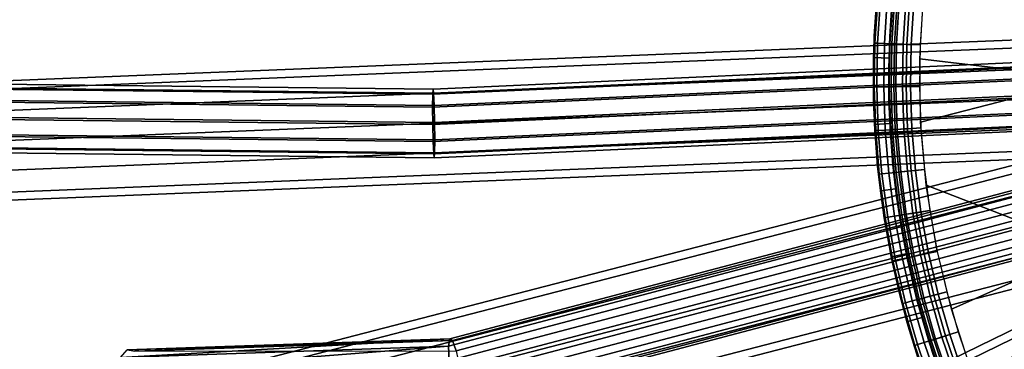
# Model space of a CAD drawing. Extents: x -43.1 to 43.1, y -41.3 to 41.3.
# Tile 353 of 656: x -7.9 to -3.4, y -1.2 to 0.3. Entities that reach past the tile are written whole.
import ezdxf

# ---------------------------------------------------------------- set-up
doc = ezdxf.new("R2010")
doc.units = 0
for name, color, linetype in [('CABLE.1', 18, 'CONTINUOUS'), ('CEILING_SUPPORT', 254, 'CONTINUOUS'), ('METAL_BASE', 254, 'CONTINUOUS')]:
    doc.layers.add(name, color=color, linetype=linetype)

msp = doc.modelspace()

# ---------------------------------------------------------------- linework, layer by layer
at = {"layer": 'CABLE.1'}
for points in [[(-3.3788, 0.0498, 37.1074), (-3.3745, -0.0086, 37.1625), (-6.0255, -0.1284, 37.1444), (-6.0251, -0.0699, 37.0892)], [(-3.3816, 0.0727, 37.0303), (-3.3788, 0.0498, 37.1074), (-6.0251, -0.0699, 37.0892), (-6.0235, -0.0467, 37.0122)], [(-3.3821, 0.0542, 36.9521), (-3.3816, 0.0727, 37.0303), (-6.0235, -0.0467, 37.0122), (-6.0212, -0.0652, 36.934)], [(-3.3802, -0.001, 36.8936), (-3.3821, 0.0542, 36.9521), (-6.0212, -0.0652, 36.934), (-6.0187, -0.1203, 36.8755)], [(-6.0235, -0.0467, 37.0122), (-6.0251, -0.0699, 37.0892), (-10.3615, -0.0209, 36.8948), (-10.353, 0.0022, 36.8181)], [(-6.0212, -0.0652, 36.934), (-6.0235, -0.0467, 37.0122), (-10.353, 0.0022, 36.8181), (-10.345, -0.0162, 36.7402)], [(-6.0251, -0.0699, 37.0892), (-6.0255, -0.1284, 37.1444), (-10.3681, -0.0794, 36.9497), (-10.3615, -0.0209, 36.8948)], [(-6.0187, -0.1203, 36.8755), (-6.0212, -0.0652, 36.934), (-10.345, -0.0162, 36.7402), (-10.3395, -0.0713, 36.6818)], [(-3.3745, -0.0086, 37.1625), (-3.3698, -0.0867, 37.1811), (-6.0247, -0.2067, 37.1629), (-6.0255, -0.1284, 37.1444)], [(-3.3763, -0.0779, 36.8705), (-3.3802, -0.001, 36.8936), (-6.0187, -0.1203, 36.8755), (-6.0168, -0.1973, 36.8525)], [(-6.0255, -0.1284, 37.1444), (-6.0247, -0.2067, 37.1629), (-10.3711, -0.1577, 36.9679), (-10.3681, -0.0794, 36.9497)], [(-6.0168, -0.1973, 36.8525), (-6.0187, -0.1203, 36.8755), (-10.3395, -0.0713, 36.6818), (-10.3381, -0.1483, 36.6586)], [(-3.3698, -0.0867, 37.1811), (-3.3659, -0.1636, 37.158), (-6.0228, -0.2837, 37.1399), (-6.0247, -0.2067, 37.1629)], [(-3.3716, -0.156, 36.8891), (-3.3763, -0.0779, 36.8705), (-6.0168, -0.1973, 36.8525), (-6.016, -0.2756, 36.871)], [(-6.0247, -0.2067, 37.1629), (-6.0228, -0.2837, 37.1399), (-10.3696, -0.2347, 36.9448), (-10.3711, -0.1577, 36.9679)], [(-6.016, -0.2756, 36.871), (-6.0168, -0.1973, 36.8525), (-10.3381, -0.1483, 36.6586), (-10.3411, -0.2266, 36.6769)], [(-3.3659, -0.1636, 37.158), (-3.3639, -0.2187, 37.0995), (-6.0203, -0.3388, 37.0814), (-6.0228, -0.2837, 37.1399)], [(-3.3672, -0.2143, 36.9443), (-3.3716, -0.156, 36.8891), (-6.016, -0.2756, 36.871), (-6.0164, -0.3341, 36.9262)], [(-3.3639, -0.2187, 37.0995), (-3.3644, -0.2373, 37.0213), (-6.018, -0.3573, 37.0032), (-6.0203, -0.3388, 37.0814)], [(-3.3644, -0.2373, 37.0213), (-3.3672, -0.2143, 36.9443), (-6.0164, -0.3341, 36.9262), (-6.018, -0.3573, 37.0032)], [(-6.0228, -0.2837, 37.1399), (-6.0203, -0.3388, 37.0814), (-10.3642, -0.2898, 36.8864), (-10.3696, -0.2347, 36.9448)], [(-6.0164, -0.3341, 36.9262), (-6.016, -0.2756, 36.871), (-10.3411, -0.2266, 36.6769), (-10.3477, -0.2851, 36.7318)], [(-6.0203, -0.3388, 37.0814), (-6.018, -0.3573, 37.0032), (-10.3562, -0.3082, 36.8084), (-10.3642, -0.2898, 36.8864)], [(-6.018, -0.3573, 37.0032), (-6.0164, -0.3341, 36.9262), (-10.3477, -0.2851, 36.7318), (-10.3562, -0.3082, 36.8084)], [(-3.3998, -0.503, 45.2673), (-3.3902, -0.5324, 45.3415), (-5.9534, -1.2083, 45.3233), (-5.9477, -1.1749, 45.2492)], [(-3.3902, -0.5324, 45.3415), (-3.3723, -0.5938, 45.3904), (-5.9506, -1.2736, 45.3721), (-5.9534, -1.2083, 45.3233)], [(-3.3985, -0.5134, 45.1876), (-3.3998, -0.503, 45.2673), (-5.9477, -1.1749, 45.2492), (-5.9352, -1.1824, 45.1695)], [(-3.3868, -0.5608, 45.1237), (-3.3985, -0.5134, 45.1876), (-5.9352, -1.1824, 45.1695), (-5.9192, -1.2287, 45.1057)], [(-3.3676, -0.6325, 45.0928), (-3.3868, -0.5608, 45.1237), (-5.9192, -1.2287, 45.1057), (-5.9039, -1.3015, 45.0749)], [(-3.3723, -0.5938, 45.3904), (-3.3509, -0.6706, 45.4008), (-5.9402, -1.3533, 45.3825), (-5.9506, -1.2736, 45.3721)], [(-3.3463, -0.7094, 45.1032), (-3.3676, -0.6325, 45.0928), (-5.9039, -1.3015, 45.0749), (-5.8936, -1.3812, 45.0852)], [(-3.3509, -0.6706, 45.4008), (-3.3318, -0.7423, 45.3699), (-5.925, -1.426, 45.3516), (-5.9402, -1.3533, 45.3825)], [(-3.3284, -0.7707, 45.152), (-3.3463, -0.7094, 45.1032), (-5.8936, -1.3812, 45.0852), (-5.8908, -1.4465, 45.134)], [(-3.3318, -0.7423, 45.3699), (-3.3201, -0.7897, 45.306), (-5.909, -1.4724, 45.2878), (-5.925, -1.426, 45.3516)], [(-3.3201, -0.7897, 45.306), (-3.3188, -0.8001, 45.2263), (-5.8964, -1.4798, 45.2082), (-5.909, -1.4724, 45.2878)], [(-3.3188, -0.8001, 45.2263), (-3.3284, -0.7707, 45.152), (-5.8908, -1.4465, 45.134), (-5.8964, -1.4798, 45.2082)], [(-5.9477, -1.1749, 45.2492), (-5.9534, -1.2083, 45.3233), (-7.4354, -1.2595, 44.9102)], [(-7.4354, -1.2595, 44.9102), (-7.4064, -1.2245, 44.843), (-5.9477, -1.1749, 45.2492)], [(-5.9352, -1.1824, 45.1695), (-5.9477, -1.1749, 45.2492), (-7.4064, -1.2245, 44.843)], [(-7.4064, -1.2245, 44.843), (-7.3716, -1.2302, 44.7695), (-5.9352, -1.1824, 45.1695)], [(-5.9192, -1.2287, 45.1057), (-5.9352, -1.1824, 45.1695), (-7.3716, -1.2302, 44.7695)], [(-3.2312, -1.1707, 9.2673), (-3.216, -1.1976, 9.3415), (-5.593, -2.371, 9.3233), (-5.5941, -2.3371, 9.2492)], [(-3.2279, -1.1807, 9.1876), (-3.2312, -1.1707, 9.2673), (-5.5941, -2.3371, 9.2492), (-5.5803, -2.342, 9.1695)], [(-3.216, -1.1976, 9.3415), (-3.1862, -1.2542, 9.3904), (-5.5773, -2.4344, 9.3721), (-5.593, -2.371, 9.3233)], [(-3.207, -1.2248, 9.1237), (-3.2279, -1.1807, 9.1876), (-5.5803, -2.342, 9.1695), (-5.5554, -2.3842, 9.1057)], [(-5.9534, -1.2083, 45.3233), (-5.9506, -1.2736, 45.3721), (-7.4508, -1.3259, 44.9532)], [(-7.4508, -1.3259, 44.9532), (-7.4354, -1.2595, 44.9102), (-5.9534, -1.2083, 45.3233)]]:
    msp.add_3dface(points, dxfattribs=at)
at = {"layer": 'CEILING_SUPPORT'}
for points in [[(-3.8067, 0.3758, 101.9285), (-3.0602, 0.7651, 101.9285), (-3.0602, 0, 101.9285), (-3.8242, 0.0903, 101.9285)], [(-3.0602, 0, 101.859), (-3.8242, 0.0903, 101.859), (-3.8067, 0.3758, 101.859), (-3.0602, 0.7651, 101.859)], [(-3.9632, 0.0935, 103.7716), (-4.0328, 0.0952, 103.7716), (-4.0144, 0.3963, 103.7716), (-3.9452, 0.3895, 103.7716)], [(-4.0179, 0.3587, 103.7716), (-4.0179, 0.3587, 102.0676), (-4.0307, 0.1612, 102.0676), (-4.0307, 0.1612, 103.7716)], [(-4.0293, 0.1934, 102.0676), (-4.0195, 0.3404, 102.0676), (-4.0139, 0.3584, 102.0269), (-4.0267, 0.161, 102.0269)], [(-4.0139, 0.3584, 102.0269), (-4.0021, 0.3573, 101.9878), (-4.0148, 0.1605, 101.9878), (-4.0267, 0.161, 102.0269)], [(-4.0021, 0.3573, 101.9878), (-3.9707, 0.3545, 101.9353), (-3.9834, 0.1593, 101.9353), (-4.0148, 0.1605, 101.9878)], [(-3.9707, 0.3545, 101.9353), (-3.9256, 0.3505, 101.8941), (-3.938, 0.1575, 101.8941), (-3.9834, 0.1593, 101.9353)], [(-3.9486, 0.3526, 103.7716), (-3.9486, 0.3526, 102.0676), (-3.9612, 0.1584, 102.0676), (-3.9612, 0.1584, 103.7716)], [(-3.9598, 0.19, 102.0676), (-3.9502, 0.3345, 102.0676), (-3.946, 0.3523, 102.0405), (-3.9585, 0.1583, 102.0405)], [(-3.946, 0.3523, 102.0405), (-3.9381, 0.3516, 102.0144), (-3.9506, 0.158, 102.0144), (-3.9585, 0.1583, 102.0405)], [(-3.9381, 0.3516, 102.0144), (-3.9172, 0.3497, 101.9794), (-3.9296, 0.1571, 101.9794), (-3.9506, 0.158, 102.0144)], [(-3.9256, 0.3505, 101.8941), (-3.8704, 0.3456, 101.868), (-3.8827, 0.1552, 101.868), (-3.938, 0.1575, 101.8941)], [(-3.9172, 0.3497, 101.9794), (-3.8871, 0.3471, 101.952), (-3.8994, 0.1559, 101.952), (-3.9296, 0.1571, 101.9794)], [(-3.8871, 0.3471, 101.952), (-3.8503, 0.3438, 101.9345), (-3.8625, 0.1544, 101.9345), (-3.8994, 0.1559, 101.952)], [(-3.8704, 0.3456, 101.868), (-3.8101, 0.3402, 101.859), (-3.8222, 0.1528, 101.859), (-3.8827, 0.1552, 101.868)], [(-3.8503, 0.3438, 101.9345), (-3.8101, 0.3402, 101.9285), (-3.8222, 0.1528, 101.9285), (-3.8625, 0.1544, 101.9345)], [(-4.0336, 0.0461, 102.0676), (-4.0293, 0.1934, 102.0676), (-4.0267, 0.161, 102.0269), (-4.0297, -0.0368, 102.0269)], [(-3.9641, 0.0453, 102.0676), (-3.9598, 0.19, 102.0676), (-3.9585, 0.1583, 102.0405), (-3.9615, -0.0362, 102.0405)], [(-4.0307, 0.1612, 103.7716), (-4.0307, 0.1612, 102.0676), (-4.0337, -0.0368, 102.0676), (-4.0337, -0.0368, 103.7716)], [(-4.0267, 0.161, 102.0269), (-4.0148, 0.1605, 101.9878), (-4.0179, -0.0367, 101.9878), (-4.0297, -0.0368, 102.0269)], [(-4.0148, 0.1605, 101.9878), (-3.9834, 0.1593, 101.9353), (-3.9864, -0.0364, 101.9353), (-4.0179, -0.0367, 101.9878)], [(-3.9834, 0.1593, 101.9353), (-3.938, 0.1575, 101.8941), (-3.941, -0.036, 101.8941), (-3.9864, -0.0364, 101.9353)], [(-3.9612, 0.1584, 103.7716), (-3.9612, 0.1584, 102.0676), (-3.9642, -0.0362, 102.0676), (-3.9642, -0.0362, 103.7716)], [(-3.9585, 0.1583, 102.0405), (-3.9506, 0.158, 102.0144), (-3.9536, -0.0361, 102.0144), (-3.9615, -0.0362, 102.0405)], [(-3.9506, 0.158, 102.0144), (-3.9296, 0.1571, 101.9794), (-3.9326, -0.0359, 101.9794), (-3.9536, -0.0361, 102.0144)], [(-3.938, 0.1575, 101.8941), (-3.8827, 0.1552, 101.868), (-3.8857, -0.0355, 101.868), (-3.941, -0.036, 101.8941)], [(-3.9296, 0.1571, 101.9794), (-3.8994, 0.1559, 101.952), (-3.9024, -0.0356, 101.952), (-3.9326, -0.0359, 101.9794)], [(-3.8994, 0.1559, 101.952), (-3.8625, 0.1544, 101.9345), (-3.8655, -0.0353, 101.9345), (-3.9024, -0.0356, 101.952)], [(-3.8827, 0.1552, 101.868), (-3.8222, 0.1528, 101.859), (-3.8251, -0.0349, 101.859), (-3.8857, -0.0355, 101.868)], [(-3.8625, 0.1544, 101.9345), (-3.8222, 0.1528, 101.9285), (-3.8251, -0.0349, 101.9285), (-3.8655, -0.0353, 101.9345)], [(-4.0328, 0.0952, 103.7716), (-3.9632, 0.0935, 103.7716), (-3.9592, -0.2029, 103.7716), (-4.0286, -0.2064, 103.7716)], [(-3.8242, 0.0903, 101.9285), (-3.0602, 0, 101.9285), (-3.8202, -0.1958, 101.9285)], [(-3.8242, 0.0903, 101.859), (-3.0602, 0, 101.859), (-3.8202, -0.1958, 101.859)], [(-4.0326, -0.1013, 102.0676), (-4.0336, 0.0461, 102.0676), (-4.0297, -0.0368, 102.0269)], [(-3.9631, -0.0995, 102.0676), (-3.9641, 0.0453, 102.0676), (-3.9615, -0.0362, 102.0405)], [(-3.0602, 0, 101.9285), (-3.0602, -0.7651, 101.9285), (-3.7949, -0.4807, 101.9285), (-3.8202, -0.1958, 101.9285)], [(-3.0602, 0, 101.859), (-3.0602, -0.7651, 101.859), (-3.7949, -0.4807, 101.859), (-3.8202, -0.1958, 101.859)], [(-4.0337, -0.0368, 103.7716), (-4.0337, -0.0368, 102.0676), (-4.0271, -0.2347, 102.0676), (-4.0271, -0.2347, 103.7716)], [(-4.0262, -0.2485, 102.0676), (-4.0326, -0.1013, 102.0676), (-4.0297, -0.0368, 102.0269), (-4.0231, -0.2345, 102.0269)], [(-4.0297, -0.0368, 102.0269), (-4.0179, -0.0367, 101.9878), (-4.0112, -0.2338, 101.9878), (-4.0231, -0.2345, 102.0269)], [(-4.0179, -0.0367, 101.9878), (-3.9864, -0.0364, 101.9353), (-3.9798, -0.2319, 101.9353), (-4.0112, -0.2338, 101.9878)], [(-3.9864, -0.0364, 101.9353), (-3.941, -0.036, 101.8941), (-3.9345, -0.2293, 101.8941), (-3.9798, -0.2319, 101.9353)], [(-3.9642, -0.0362, 103.7716), (-3.9642, -0.0362, 102.0676), (-3.9576, -0.2306, 102.0676), (-3.9576, -0.2306, 103.7716)], [(-3.9568, -0.2442, 102.0676), (-3.9631, -0.0995, 102.0676), (-3.9615, -0.0362, 102.0405), (-3.955, -0.2305, 102.0405)], [(-3.9615, -0.0362, 102.0405), (-3.9536, -0.0361, 102.0144), (-3.9471, -0.23, 102.0144), (-3.955, -0.2305, 102.0405)], [(-3.9536, -0.0361, 102.0144), (-3.9326, -0.0359, 101.9794), (-3.9261, -0.2288, 101.9794), (-3.9471, -0.23, 102.0144)], [(-3.941, -0.036, 101.8941), (-3.8857, -0.0355, 101.868), (-3.8792, -0.2261, 101.868), (-3.9345, -0.2293, 101.8941)], [(-3.9326, -0.0359, 101.9794), (-3.9024, -0.0356, 101.952), (-3.8959, -0.2271, 101.952), (-3.9261, -0.2288, 101.9794)], [(-3.9024, -0.0356, 101.952), (-3.8655, -0.0353, 101.9345), (-3.8591, -0.2249, 101.9345), (-3.8959, -0.2271, 101.952)], [(-3.8857, -0.0355, 101.868), (-3.8251, -0.0349, 101.859), (-3.8188, -0.2226, 101.859), (-3.8792, -0.2261, 101.868)], [(-3.8655, -0.0353, 101.9345), (-3.8251, -0.0349, 101.9285), (-3.8188, -0.2226, 101.9285), (-3.8591, -0.2249, 101.9345)], [(-4.0286, -0.2064, 103.7716), (-3.9592, -0.2029, 103.7716), (-3.9329, -0.4982, 103.7716), (-4.0019, -0.5069, 103.7716)], [(-4.0271, -0.2347, 103.7716), (-4.0271, -0.2347, 102.0676), (-4.0107, -0.432, 102.0676), (-4.0107, -0.432, 103.7716)], [(-4.0145, -0.3954, 102.0676), (-4.0262, -0.2485, 102.0676), (-4.0231, -0.2345, 102.0269), (-4.0067, -0.4316, 102.0269)], [(-4.0231, -0.2345, 102.0269), (-4.0112, -0.2338, 101.9878), (-3.9949, -0.4303, 101.9878), (-4.0067, -0.4316, 102.0269)], [(-4.0112, -0.2338, 101.9878), (-3.9798, -0.2319, 101.9353), (-3.9636, -0.4269, 101.9353), (-3.9949, -0.4303, 101.9878)], [(-3.9798, -0.2319, 101.9353), (-3.9345, -0.2293, 101.8941), (-3.9185, -0.4221, 101.8941), (-3.9636, -0.4269, 101.9353)], [(-3.9576, -0.2306, 103.7716), (-3.9576, -0.2306, 102.0676), (-3.9415, -0.4246, 102.0676), (-3.9415, -0.4246, 103.7716)], [(-3.9453, -0.3885, 102.0676), (-3.9568, -0.2442, 102.0676), (-3.955, -0.2305, 102.0405), (-3.9389, -0.4243, 102.0405)], [(-3.955, -0.2305, 102.0405), (-3.9471, -0.23, 102.0144), (-3.931, -0.4234, 102.0144), (-3.9389, -0.4243, 102.0405)], [(-3.9471, -0.23, 102.0144), (-3.9261, -0.2288, 101.9794), (-3.9102, -0.4212, 101.9794), (-3.931, -0.4234, 102.0144)], [(-3.9345, -0.2293, 101.8941), (-3.8792, -0.2261, 101.868), (-3.8635, -0.4162, 101.868), (-3.9185, -0.4221, 101.8941)], [(-3.9261, -0.2288, 101.9794), (-3.8959, -0.2271, 101.952), (-3.8801, -0.4179, 101.952), (-3.9102, -0.4212, 101.9794)], [(-3.8959, -0.2271, 101.952), (-3.8591, -0.2249, 101.9345), (-3.8434, -0.414, 101.9345), (-3.8801, -0.4179, 101.952)], [(-3.8792, -0.2261, 101.868), (-3.8188, -0.2226, 101.859), (-3.8033, -0.4097, 101.859), (-3.8635, -0.4162, 101.868)], [(-3.8591, -0.2249, 101.9345), (-3.8188, -0.2226, 101.9285), (-3.8033, -0.4097, 101.9285), (-3.8434, -0.414, 101.9345)], [(-3.9974, -0.5417, 102.0676), (-4.0145, -0.3954, 102.0676), (-4.0067, -0.4316, 102.0269), (-3.9807, -0.6277, 102.0269)], [(-3.9284, -0.5324, 102.0676), (-3.9453, -0.3885, 102.0676), (-3.9389, -0.4243, 102.0405), (-3.9133, -0.617, 102.0405)], [(-4.0107, -0.432, 103.7716), (-4.0107, -0.432, 102.0676), (-3.9847, -0.6283, 102.0676), (-3.9847, -0.6283, 103.7716)], [(-4.0067, -0.4316, 102.0269), (-3.9949, -0.4303, 101.9878), (-3.969, -0.6258, 101.9878), (-3.9807, -0.6277, 102.0269)], [(-3.9949, -0.4303, 101.9878), (-3.9636, -0.4269, 101.9353), (-3.9379, -0.6209, 101.9353), (-3.969, -0.6258, 101.9878)], [(-3.9636, -0.4269, 101.9353), (-3.9185, -0.4221, 101.8941), (-3.8931, -0.6138, 101.8941), (-3.9379, -0.6209, 101.9353)], [(-3.9415, -0.4246, 103.7716), (-3.9415, -0.4246, 102.0676), (-3.916, -0.6175, 102.0676), (-3.916, -0.6175, 103.7716)], [(-3.9389, -0.4243, 102.0405), (-3.931, -0.4234, 102.0144), (-3.9055, -0.6158, 102.0144), (-3.9133, -0.617, 102.0405)], [(-3.931, -0.4234, 102.0144), (-3.9102, -0.4212, 101.9794), (-3.8848, -0.6125, 101.9794), (-3.9055, -0.6158, 102.0144)], [(-3.9185, -0.4221, 101.8941), (-3.8635, -0.4162, 101.868), (-3.8384, -0.6052, 101.868), (-3.8931, -0.6138, 101.8941)], [(-3.9102, -0.4212, 101.9794), (-3.8801, -0.4179, 101.952), (-3.8549, -0.6078, 101.952), (-3.8848, -0.6125, 101.9794)], [(-3.8801, -0.4179, 101.952), (-3.8434, -0.414, 101.9345), (-3.8185, -0.6021, 101.9345), (-3.8549, -0.6078, 101.952)], [(-3.8635, -0.4162, 101.868), (-3.8033, -0.4097, 101.859), (-3.7786, -0.5958, 101.859), (-3.8384, -0.6052, 101.868)], [(-3.8434, -0.414, 101.9345), (-3.8033, -0.4097, 101.9285), (-3.7786, -0.5958, 101.9285), (-3.8185, -0.6021, 101.9345)], [(-3.7949, -0.4807, 101.9285), (-3.0602, -0.7651, 101.9285), (-3.6809, -1.0409, 101.9285), (-3.7484, -0.763, 101.9285)], [(-3.0602, -0.7651, 101.859), (-3.6809, -1.0409, 101.859), (-3.7484, -0.763, 101.859), (-3.7949, -0.4807, 101.859)], [(-3.9528, -0.8046, 103.7716), (-4.0019, -0.5069, 103.7716), (-3.9329, -0.4982, 103.7716), (-3.8847, -0.7907, 103.7716)], [(-3.9064, -0.6755, 102.0676), (-3.9284, -0.5324, 102.0676), (-3.9133, -0.617, 102.0405)], [(-3.9749, -0.6873, 102.0676), (-3.9974, -0.5417, 102.0676), (-3.9807, -0.6277, 102.0269)], [(-3.969, -0.6258, 101.9878), (-3.9379, -0.6209, 101.9353), (-3.9027, -0.8134, 101.9353), (-3.9335, -0.8198, 101.9878)], [(-3.9379, -0.6209, 101.9353), (-3.8931, -0.6138, 101.8941), (-3.8583, -0.8041, 101.8941), (-3.9027, -0.8134, 101.9353)], [(-3.916, -0.6175, 103.7716), (-3.916, -0.6175, 102.0676), (-3.881, -0.8089, 102.0676), (-3.881, -0.8089, 103.7716)], [(-3.9133, -0.617, 102.0405), (-3.9055, -0.6158, 102.0144), (-3.8706, -0.8067, 102.0144), (-3.8783, -0.8083, 102.0405)], [(-3.8791, -0.8177, 102.0676), (-3.9064, -0.6755, 102.0676), (-3.9133, -0.617, 102.0405), (-3.8783, -0.8083, 102.0405)], [(-3.9055, -0.6158, 102.0144), (-3.8848, -0.6125, 101.9794), (-3.85, -0.8024, 101.9794), (-3.8706, -0.8067, 102.0144)], [(-3.8931, -0.6138, 101.8941), (-3.8384, -0.6052, 101.868), (-3.8041, -0.7928, 101.868), (-3.8583, -0.8041, 101.8941)], [(-3.8848, -0.6125, 101.9794), (-3.8549, -0.6078, 101.952), (-3.8204, -0.7962, 101.952), (-3.85, -0.8024, 101.9794)], [(-3.8549, -0.6078, 101.952), (-3.8185, -0.6021, 101.9345), (-3.7843, -0.7887, 101.9345), (-3.8204, -0.7962, 101.952)], [(-3.8384, -0.6052, 101.868), (-3.7786, -0.5958, 101.859), (-3.7448, -0.7805, 101.859), (-3.8041, -0.7928, 101.868)], [(-3.8185, -0.6021, 101.9345), (-3.7786, -0.5958, 101.9285), (-3.7448, -0.7805, 101.9285), (-3.7843, -0.7887, 101.9345)], [(-3.9847, -0.6283, 103.7716), (-3.9847, -0.6283, 102.0676), (-3.949, -0.823, 102.0676), (-3.949, -0.823, 103.7716)], [(-3.9807, -0.6277, 102.0269), (-3.969, -0.6258, 101.9878), (-3.9335, -0.8198, 101.9878), (-3.9451, -0.8222, 102.0269)], [(-3.9472, -0.8321, 102.0676), (-3.9749, -0.6873, 102.0676), (-3.9807, -0.6277, 102.0269), (-3.9451, -0.8222, 102.0269)], [(-3.8147, -1.0788, 103.7716), (-3.8817, -1.0977, 103.7716), (-3.9528, -0.8046, 103.7716), (-3.8847, -0.7907, 103.7716)], [(-3.8583, -0.8041, 101.8941), (-3.8041, -0.7928, 101.868), (-3.7606, -0.9785, 101.868), (-3.8142, -0.9925, 101.8941)], [(-3.85, -0.8024, 101.9794), (-3.8204, -0.7962, 101.952), (-3.7768, -0.9827, 101.952), (-3.806, -0.9904, 101.9794)], [(-3.8204, -0.7962, 101.952), (-3.7843, -0.7887, 101.9345), (-3.7411, -0.9735, 101.9345), (-3.7768, -0.9827, 101.952)], [(-3.8041, -0.7928, 101.868), (-3.7448, -0.7805, 101.859), (-3.702, -0.9633, 101.859), (-3.7606, -0.9785, 101.868)], [(-3.7843, -0.7887, 101.9345), (-3.7448, -0.7805, 101.9285), (-3.702, -0.9633, 101.9285), (-3.7411, -0.9735, 101.9345)], [(-3.0602, -1.5301, 101.9285), (-3.5928, -1.3131, 101.9285), (-3.6809, -1.0409, 101.9285), (-3.0602, -0.7651, 101.9285)], [(-3.0602, -1.5301, 101.859), (-3.5928, -1.3131, 101.859), (-3.6809, -1.0409, 101.859), (-3.0602, -0.7651, 101.859)], [(-3.949, -0.823, 103.7716), (-3.949, -0.823, 102.0676), (-3.9039, -1.0158, 102.0676), (-3.9039, -1.0158, 103.7716)], [(-3.9141, -0.9757, 102.0676), (-3.9472, -0.8321, 102.0676), (-3.9451, -0.8222, 102.0269), (-3.9, -1.0148, 102.0269)], [(-3.9451, -0.8222, 102.0269), (-3.9335, -0.8198, 101.9878), (-3.8885, -1.0118, 101.9878), (-3.9, -1.0148, 102.0269)], [(-3.9335, -0.8198, 101.9878), (-3.9027, -0.8134, 101.9353), (-3.8581, -1.0039, 101.9353), (-3.8885, -1.0118, 101.9878)], [(-3.9027, -0.8134, 101.9353), (-3.8583, -0.8041, 101.8941), (-3.8142, -0.9925, 101.8941), (-3.8581, -1.0039, 101.9353)], [(-3.881, -0.8089, 103.7716), (-3.881, -0.8089, 102.0676), (-3.8366, -0.9983, 102.0676), (-3.8366, -0.9983, 103.7716)], [(-3.8466, -0.9588, 102.0676), (-3.8791, -0.8177, 102.0676), (-3.8783, -0.8083, 102.0405), (-3.834, -0.9976, 102.0405)], [(-3.8783, -0.8083, 102.0405), (-3.8706, -0.8067, 102.0144), (-3.8263, -0.9956, 102.0144), (-3.834, -0.9976, 102.0405)], [(-3.8706, -0.8067, 102.0144), (-3.85, -0.8024, 101.9794), (-3.806, -0.9904, 101.9794), (-3.8263, -0.9956, 102.0144)], [(-3.8759, -1.118, 102.0676), (-3.9141, -0.9757, 102.0676), (-3.9, -1.0148, 102.0269), (-3.8455, -1.205, 102.0269)], [(-3.8091, -1.0987, 102.0676), (-3.8466, -0.9588, 102.0676), (-3.834, -0.9976, 102.0405), (-3.7804, -1.1846, 102.0405)], [(-3.8142, -0.9925, 101.8941), (-3.7606, -0.9785, 101.868), (-3.708, -1.1619, 101.868), (-3.7609, -1.1784, 101.8941)], [(-3.7768, -0.9827, 101.952), (-3.7411, -0.9735, 101.9345), (-3.6888, -1.1558, 101.9345), (-3.724, -1.1669, 101.952)], [(-3.7606, -0.9785, 101.868), (-3.702, -0.9633, 101.859), (-3.6502, -1.1438, 101.859), (-3.708, -1.1619, 101.868)], [(-3.7411, -0.9735, 101.9345), (-3.702, -0.9633, 101.9285), (-3.6502, -1.1438, 101.9285), (-3.6888, -1.1558, 101.9345)], [(-3.9039, -1.0158, 103.7716), (-3.9039, -1.0158, 102.0676), (-3.8494, -1.2062, 102.0676), (-3.8494, -1.2062, 103.7716)], [(-3.9, -1.0148, 102.0269), (-3.8885, -1.0118, 101.9878), (-3.8342, -1.2014, 101.9878), (-3.8455, -1.205, 102.0269)], [(-3.8885, -1.0118, 101.9878), (-3.8581, -1.0039, 101.9353), (-3.8042, -1.192, 101.9353), (-3.8342, -1.2014, 101.9878)], [(-3.8581, -1.0039, 101.9353), (-3.8142, -0.9925, 101.8941), (-3.7609, -1.1784, 101.8941), (-3.8042, -1.192, 101.9353)], [(-3.8366, -0.9983, 103.7716), (-3.8366, -0.9983, 102.0676), (-3.783, -1.1854, 102.0676), (-3.783, -1.1854, 103.7716)], [(-3.834, -0.9976, 102.0405), (-3.8263, -0.9956, 102.0144), (-3.7729, -1.1822, 102.0144), (-3.7804, -1.1846, 102.0405)], [(-3.8263, -0.9956, 102.0144), (-3.806, -0.9904, 101.9794), (-3.7529, -1.1759, 101.9794), (-3.7729, -1.1822, 102.0144)], [(-3.806, -0.9904, 101.9794), (-3.7768, -0.9827, 101.952), (-3.724, -1.1669, 101.952), (-3.7529, -1.1759, 101.9794)], [(-3.8817, -1.0977, 103.7716), (-3.8147, -1.0788, 103.7716), (-3.7235, -1.3609, 103.7716), (-3.7888, -1.3847, 103.7716)], [(-3.7664, -1.2371, 102.0676), (-3.8091, -1.0987, 102.0676), (-3.7804, -1.1846, 102.0405)], [(-3.8325, -1.2588, 102.0676), (-3.8759, -1.118, 102.0676), (-3.8455, -1.205, 102.0269)], [(-3.724, -1.1669, 101.952), (-3.6888, -1.1558, 101.9345), (-3.6276, -1.3355, 101.9345), (-3.6623, -1.3482, 101.952)], [(-3.708, -1.1619, 101.868), (-3.6502, -1.1438, 101.859), (-3.5897, -1.3215, 101.859), (-3.6466, -1.3424, 101.868)], [(-3.6888, -1.1558, 101.9345), (-3.6502, -1.1438, 101.9285), (-3.5897, -1.3215, 101.9285), (-3.6276, -1.3355, 101.9345)], [(-3.8342, -1.2014, 101.9878), (-3.8042, -1.192, 101.9353), (-3.7411, -1.3772, 101.9353), (-3.7706, -1.3881, 101.9878)], [(-3.8042, -1.192, 101.9353), (-3.7609, -1.1784, 101.8941), (-3.6985, -1.3615, 101.8941), (-3.7411, -1.3772, 101.9353)], [(-3.783, -1.1854, 103.7716), (-3.783, -1.1854, 102.0676), (-3.7187, -1.3738, 102.0676), (-3.7203, -1.3696, 103.7716)], [(-3.7804, -1.1846, 102.0405), (-3.7729, -1.1822, 102.0144), (-3.7103, -1.3659, 102.0144), (-3.7178, -1.3686, 102.0405)], [(-3.7187, -1.3738, 102.0676), (-3.7664, -1.2371, 102.0676), (-3.7804, -1.1846, 102.0405), (-3.7178, -1.3686, 102.0405)], [(-3.7729, -1.1822, 102.0144), (-3.7529, -1.1759, 101.9794), (-3.6906, -1.3586, 101.9794), (-3.7103, -1.3659, 102.0144)], [(-3.7609, -1.1784, 101.8941), (-3.708, -1.1619, 101.868), (-3.6466, -1.3424, 101.868), (-3.6985, -1.3615, 101.8941)], [(-3.7529, -1.1759, 101.9794), (-3.724, -1.1669, 101.952), (-3.6623, -1.3482, 101.952), (-3.6906, -1.3586, 101.9794)], [(-3.8494, -1.2062, 103.7716), (-3.8494, -1.2062, 102.0676), (-3.7855, -1.3936, 102.0676), (-3.7855, -1.3936, 103.7716)], [(-3.8455, -1.205, 102.0269), (-3.8342, -1.2014, 101.9878), (-3.7706, -1.3881, 101.9878), (-3.7818, -1.3922, 102.0269)], [(-3.7855, -1.3936, 102.0676), (-3.8325, -1.2588, 102.0676), (-3.8455, -1.205, 102.0269), (-3.7818, -1.3922, 102.0269)]]:
    msp.add_3dface(points, dxfattribs=at)
at = {"layer": 'METAL_BASE'}
for points in [[(-41.231, 7.4949, 30.3399), (-41.2064, 7.6277, 30.3761), (-1.5943, 0.2861, 30.3761), (-1.619, 0.1533, 30.3399)], [(-41.2064, 7.6277, 29.8358), (-41.231, 7.4949, 29.872), (-1.619, 0.1533, 29.872), (-1.5943, 0.2861, 29.8358)], [(-41.249, 7.3977, 30.241), (-41.231, 7.4949, 30.3399), (-1.619, 0.1533, 30.3399), (-1.637, 0.0561, 30.241)], [(-41.231, 7.4949, 29.872), (-41.249, 7.3977, 29.9709), (-1.637, 0.0561, 29.9709), (-1.619, 0.1533, 29.872)], [(-41.2556, 7.3621, 30.106), (-41.249, 7.3977, 30.241), (-1.637, 0.0561, 30.241), (-1.6436, 0.0205, 30.106)], [(-41.249, 7.3977, 29.9709), (-41.2556, 7.3621, 30.106), (-1.6436, 0.0205, 30.106), (-1.637, 0.0561, 29.9709)], [(-32.8335, -1.0514, 39.447), (-32.835, -1.0153, 39.312), (-1.627, 0.2471, 39.312), (-1.6255, 0.2109, 39.447)], [(-32.835, -1.0153, 39.312), (-32.8335, -1.0514, 39.1769), (-1.6255, 0.2109, 39.1769), (-1.627, 0.2471, 39.312)], [(-32.8295, -1.1502, 39.5459), (-32.8335, -1.0514, 39.447), (-1.6255, 0.2109, 39.447), (-1.6216, 0.1121, 39.5459)], [(-32.8335, -1.0514, 39.1769), (-32.8295, -1.1502, 39.0781), (-1.6216, 0.1121, 39.0781), (-1.6255, 0.2109, 39.1769)], [(-32.8241, -1.2852, 39.5821), (-32.8295, -1.1502, 39.5459), (-1.6216, 0.1121, 39.5459), (-1.6161, -0.0228, 39.5821)], [(-32.8295, -1.1502, 39.0781), (-32.8241, -1.2852, 39.0419), (-1.6161, -0.0228, 39.0419), (-1.6216, 0.1121, 39.0781)], [(-17.3984, -4.0487, 47.6531), (-17.4075, -4.0136, 47.518), (-1.6946, 0.05, 47.518), (-1.6855, 0.015, 47.6531)], [(-17.4075, -4.0136, 47.518), (-17.3984, -4.0487, 47.3829), (-1.6855, 0.015, 47.3829), (-1.6946, 0.05, 47.518)], [(-17.3736, -4.1444, 47.7519), (-17.3984, -4.0487, 47.6531), (-1.6855, 0.015, 47.6531), (-1.6607, -0.0808, 47.7519)], [(-17.3984, -4.0487, 47.3829), (-17.3736, -4.1444, 47.2841), (-1.6607, -0.0808, 47.2841), (-1.6855, 0.015, 47.3829)], [(-32.8186, -1.4201, 39.5459), (-32.8241, -1.2852, 39.5821), (-1.6161, -0.0228, 39.5821), (-1.6106, -0.1578, 39.5459)], [(-32.8241, -1.2852, 39.0419), (-32.8186, -1.4201, 39.0781), (-1.6106, -0.1578, 39.0781), (-1.6161, -0.0228, 39.0419)], [(-17.3398, -4.2751, 47.7881), (-17.3736, -4.1444, 47.7519), (-1.6607, -0.0808, 47.7519), (-1.6269, -0.2115, 47.7881)], [(-17.3736, -4.1444, 47.2841), (-17.3398, -4.2751, 47.2479), (-1.6269, -0.2115, 47.2479), (-1.6607, -0.0808, 47.2841)], [(-32.8146, -1.5189, 39.447), (-32.8186, -1.4201, 39.5459), (-1.6106, -0.1578, 39.5459), (-1.6066, -0.2566, 39.447)], [(-32.8186, -1.4201, 39.0781), (-32.8146, -1.5189, 39.1769), (-1.6066, -0.2566, 39.1769), (-1.6106, -0.1578, 39.0781)], [(-17.306, -4.4059, 47.7519), (-17.3398, -4.2751, 47.7881), (-1.6269, -0.2115, 47.7881), (-1.5931, -0.3423, 47.7519)], [(-17.3398, -4.2751, 47.2479), (-17.306, -4.4059, 47.2841), (-1.5931, -0.3423, 47.2841), (-1.6269, -0.2115, 47.2479)], [(-32.8132, -1.555, 39.312), (-32.8146, -1.5189, 39.447), (-1.6066, -0.2566, 39.447), (-1.6052, -0.2927, 39.312)], [(-32.8146, -1.5189, 39.1769), (-32.8132, -1.555, 39.312), (-1.6052, -0.2927, 39.312), (-1.6066, -0.2566, 39.1769)], [(-16.2419, -7.4361, 11.6531), (-16.2578, -7.4035, 11.518), (-1.6705, -0.2888, 11.518), (-1.6546, -0.3214, 11.6531)], [(-16.2578, -7.4035, 11.518), (-16.2419, -7.4361, 11.3829), (-1.6546, -0.3214, 11.3829), (-1.6705, -0.2888, 11.518)], [(-17.2813, -4.5016, 47.6531), (-17.306, -4.4059, 47.7519), (-1.5931, -0.3423, 47.7519), (-1.5684, -0.438, 47.6531)], [(-17.306, -4.4059, 47.2841), (-17.2813, -4.5016, 47.3829), (-1.5684, -0.438, 47.3829), (-1.5931, -0.3423, 47.2841)], [(-16.1986, -7.5249, 11.7519), (-16.2419, -7.4361, 11.6531), (-1.6546, -0.3214, 11.6531), (-1.6113, -0.4102, 11.7519)], [(-16.2419, -7.4361, 11.3829), (-16.1986, -7.5249, 11.2841), (-1.6113, -0.4102, 11.2841), (-1.6546, -0.3214, 11.3829)], [(-17.2722, -4.5366, 47.518), (-17.2813, -4.5016, 47.6531), (-1.5684, -0.438, 47.6531), (-1.5593, -0.473, 47.518)], [(-17.2813, -4.5016, 47.3829), (-17.2722, -4.5366, 47.518), (-1.5593, -0.473, 47.518), (-1.5684, -0.438, 47.3829)], [(-16.1394, -7.6463, 11.7881), (-16.1986, -7.5249, 11.7519), (-1.6113, -0.4102, 11.7519), (-1.5521, -0.5316, 11.7881)], [(-16.1986, -7.5249, 11.2841), (-16.1394, -7.6463, 11.2479), (-1.5521, -0.5316, 11.2479), (-1.6113, -0.4102, 11.2841)], [(-16.0802, -7.7677, 11.7519), (-16.1394, -7.6463, 11.7881), (-1.5521, -0.5316, 11.7881), (-1.4929, -0.653, 11.7519)], [(-16.1394, -7.6463, 11.2479), (-16.0802, -7.7677, 11.2841), (-1.4929, -0.653, 11.2841), (-1.5521, -0.5316, 11.2479)], [(-16.0369, -7.8566, 11.6531), (-16.0802, -7.7677, 11.7519), (-1.4929, -0.653, 11.7519), (-1.4496, -0.7419, 11.6531)], [(-16.0802, -7.7677, 11.2841), (-16.0369, -7.8566, 11.3829), (-1.4496, -0.7419, 11.3829), (-1.4929, -0.653, 11.2841)], [(-26.1197, -19.9225, 20.447), (-26.1419, -19.8939, 20.312), (-1.468, -0.7437, 20.312), (-1.4459, -0.7723, 20.447)], [(-26.1419, -19.8939, 20.312), (-26.1197, -19.9225, 20.1769), (-1.4459, -0.7723, 20.1769), (-1.468, -0.7437, 20.312)], [(-16.021, -7.8891, 11.518), (-16.0369, -7.8566, 11.6531), (-1.4496, -0.7419, 11.6531), (-1.4337, -0.7744, 11.518)], [(-16.0369, -7.8566, 11.3829), (-16.021, -7.8891, 11.518), (-1.4337, -0.7744, 11.518), (-1.4496, -0.7419, 11.3829)], [(-26.0591, -20.0006, 20.5459), (-26.1197, -19.9225, 20.447), (-1.4459, -0.7723, 20.447), (-1.3852, -0.8504, 20.5459)], [(-26.1197, -19.9225, 20.1769), (-26.0591, -20.0006, 20.0781), (-1.3852, -0.8504, 20.0781), (-1.4459, -0.7723, 20.1769)], [(-25.9763, -20.1073, 20.5821), (-26.0591, -20.0006, 20.5459), (-1.3852, -0.8504, 20.5459), (-1.3024, -0.9571, 20.5821)], [(-26.0591, -20.0006, 20.0781), (-25.9763, -20.1073, 20.0419), (-1.3024, -0.9571, 20.0419), (-1.3852, -0.8504, 20.0781)], [(-25.8935, -20.214, 20.5459), (-25.9763, -20.1073, 20.5821), (-1.3024, -0.9571, 20.5821), (-1.2196, -1.0637, 20.5459)], [(-25.9763, -20.1073, 20.0419), (-25.8935, -20.214, 20.0781), (-1.2196, -1.0637, 20.0781), (-1.3024, -0.9571, 20.0419)], [(-27.3869, -31.72, 30.241), (-27.4144, -31.6965, 30.106), (-1.2503, -1.0623, 30.106), (-1.2228, -1.0858, 30.241)], [(-27.4144, -31.6965, 30.106), (-27.3869, -31.72, 29.9709), (-1.2228, -1.0858, 29.9709), (-1.2503, -1.0623, 30.106)], [(-25.8329, -20.2921, 20.447), (-25.8935, -20.214, 20.5459), (-1.2196, -1.0637, 20.5459), (-1.159, -1.1418, 20.447)], [(-25.8935, -20.214, 20.0781), (-25.8329, -20.2921, 20.1769), (-1.159, -1.1418, 20.1769), (-1.2196, -1.0637, 20.0781)], [(-27.3117, -31.7842, 30.3399), (-27.3869, -31.72, 30.241), (-1.2228, -1.0858, 30.241), (-1.1476, -1.15, 30.3399)], [(-27.3869, -31.72, 29.9709), (-27.3117, -31.7842, 29.872), (-1.1476, -1.15, 29.872), (-1.2228, -1.0858, 29.9709)], [(-27.209, -31.8719, 30.3761), (-27.3117, -31.7842, 30.3399), (-1.1476, -1.15, 30.3399), (-1.0449, -1.2377, 30.3761)], [(-27.3117, -31.7842, 29.872), (-27.209, -31.8719, 29.8358), (-1.0449, -1.2377, 29.8358), (-1.1476, -1.15, 29.872)], [(-25.8107, -20.3207, 20.312), (-25.8329, -20.2921, 20.447), (-1.159, -1.1418, 20.447), (-1.1368, -1.1704, 20.312)], [(-25.8329, -20.2921, 20.1769), (-25.8107, -20.3207, 20.312), (-1.1368, -1.1704, 20.312), (-1.159, -1.1418, 20.1769)]]:
    msp.add_3dface(points, dxfattribs=at)

doc.saveas('drawing.dxf')
